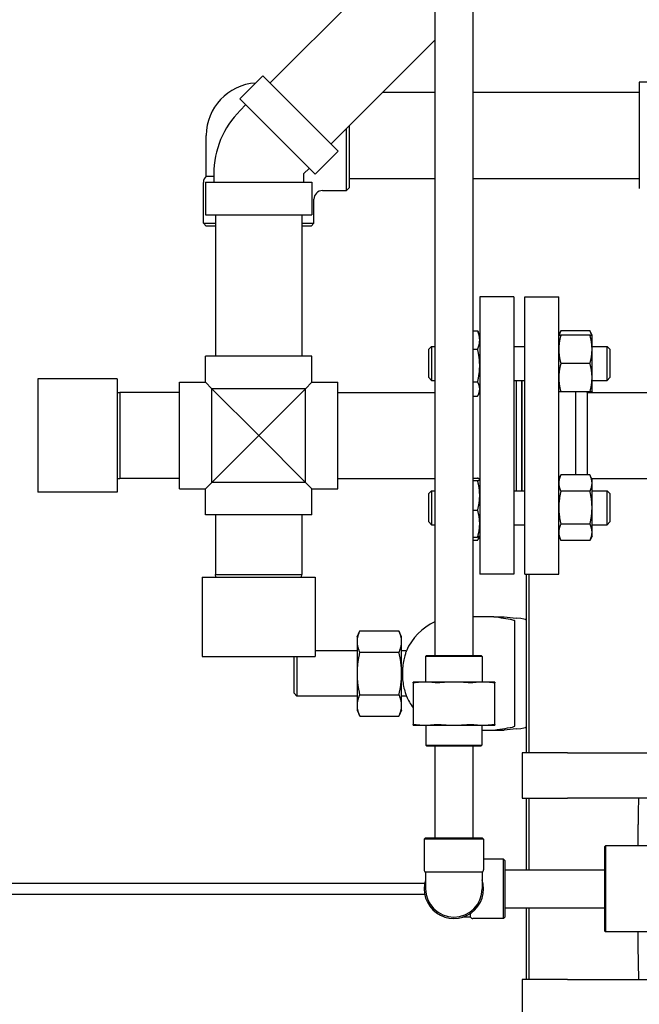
# Model space of a CAD drawing. Header units: inches. Extents: x 24 to 1128, y -58 to 748.
# Tile 325 of 656: x 468 to 482, y 584 to 606. Entities that reach past the tile are written whole.
import ezdxf

# ---------------------------------------------------------------- set-up
doc = ezdxf.new("R2010")
doc.units = ezdxf.units.IN
doc.header["$LTSCALE"] = 32
doc.header["$MEASUREMENT"] = 0
doc.layers.add('Dimension (ANSI)', color=7, linetype='Continuous', lineweight=25)
doc.layers.add('Visible (ANSI)', color=7, linetype='Continuous', lineweight=30)
doc.styles.add('Note Text (ANSI)', font='tahoma.ttf')
doc.dimstyles.new('SB Fraction-16 (ANSI)', dxfattribs={"dimscale": 32, "dimtxt": 0.125, "dimasz": 0.098425, "dimexe": 0.125, "dimexo": 0.0625, "dimgap": 0.031496, "dimtad": 0, "dimtih": 1, "dimtoh": 1, "dimdec": 4, "dimrnd": 1e-08, "dimzin": 0, "dimdsep": 46, "dimlunit": 5, "dimtxsty": 'Note Text (ANSI)', "dimcen": 0.09, "dimdle": 0.393701, "dimclrd": 256, "dimclre": 256, "dimclrt": 256, "dimadec": 0, "dimazin": 3, "dimtfac": 0.96, "dimtofl": 0, "dimtmove": 0, "dimatfit": 3, "dimfxl": 1, "dimfrac": 2, "dimtolj": 1, "dimtzin": 12, "dimlwd": -1, "dimlwe": -1, "dimarcsym": 0})

# ---------------------------------------------------------------- blocks, each defined once
blk = doc.blocks.new('*D19')
at = {"layer": 'Defpoints', "color": 0, "transparency": 16777216}
for p in [(494.281, 695.44), (330.501, 563.44), (494.281, 563.44)]:
    blk.add_point(p, dxfattribs=at)
at = {"layer": 'Dimension (ANSI)', "transparency": 16777216}
for p, q in [((492.281, 695.44), (326.501, 695.44)), ((330.501, 692.29), (330.501, 632.531)), ((330.501, 566.589), (330.501, 626.349)), ((492.281, 563.44), (326.501, 563.44))]:
    blk.add_line(p, q, dxfattribs=at)
for points in [[(329.976, 692.29), (331.026, 692.29), (330.501, 695.44)], [(329.976, 566.589), (331.026, 566.589), (330.501, 563.44)]]:
    blk.add_solid(points, dxfattribs=at)
at = {"layer": 'Dimension (ANSI)', "transparency": 16777216, "insert": (326.421, 631.523), "char_height": 4, "attachment_point": 1, "style": 'Note Text (ANSI)'}
blk.add_mtext('\\A1;132', dxfattribs=at)

msp = doc.modelspace()

# ---------------------------------------------------------------- linework, layer by layer
at = {"layer": 'Visible (ANSI)'}
for p, q in [((473.59689, 604.47284), (477.02573, 607.90168)), ((477.23033, 606.75428), (477.23033, 591.83478)), ((478.07033, 606.75428), (478.07033, 591.83478)), ((474.94039, 603.12934), (477.23033, 605.41928)), ((472.92973, 604.12459), (473.43744, 604.63229)), ((475.09984, 602.96989), (473.43744, 604.63229)), ((481.74189, 604.49028), (481.74189, 602.13928)), ((482.45989, 604.49028), (481.74189, 604.49028)), ((476.07583, 604.26478), (477.23033, 604.26478)), ((478.07033, 604.26478), (481.74189, 604.26478)), ((474.59214, 602.46218), (472.92973, 604.12459)), ((472.93226, 603.86478), (473.0609, 603.99342)), ((475.27983, 602.09603), (475.27983, 603.46878)), ((475.34233, 603.53128), (475.34233, 602.15853)), ((472.18608, 602.41703), (472.18608, 603.31478)), ((474.59214, 602.46218), (475.09984, 602.96989)), ((474.33233, 602.46471), (474.46097, 602.59335)), ((472.18608, 602.41703), (472.35233, 602.41703)), ((472.35233, 602.46471), (472.35233, 602.28278)), ((474.33233, 602.46471), (474.33233, 602.28278)), ((475.34233, 602.36478), (477.23033, 602.36478)), ((478.07033, 602.36478), (481.74189, 602.36478)), ((472.12358, 601.37728), (472.12358, 602.27728)), ((472.16683, 602.28278), (474.51783, 602.28278)), ((472.16683, 602.28278), (472.16683, 601.56478)), ((474.51783, 602.28278), (474.51783, 601.56478)), ((474.74858, 602.09603), (475.27983, 602.09603)), ((475.34233, 602.15853), (475.27983, 602.09603)), ((474.56108, 601.37728), (474.56108, 601.90853)), ((472.16683, 601.56478), (474.51783, 601.56478)), ((472.39233, 601.56478), (472.39233, 598.43978)), ((474.29233, 601.56478), (474.29233, 598.43978)), ((472.12358, 601.37728), (472.39233, 601.37728)), ((472.18608, 601.31478), (472.12358, 601.37728)), ((472.39233, 601.31478), (472.18608, 601.31478)), ((474.29233, 601.37728), (474.56108, 601.37728)), ((474.49858, 601.31478), (474.29233, 601.31478)), ((474.49858, 601.31478), (474.56108, 601.37728)), ((478.21983, 599.74978), (478.21983, 593.62978)), ((478.96983, 599.74978), (478.21983, 599.74978)), ((478.96983, 599.74978), (478.96983, 593.62978)), ((479.21483, 593.62978), (479.21483, 599.74978)), ((479.21483, 599.74978), (479.96483, 599.74978)), ((479.96483, 593.62978), (479.96483, 599.74978)), ((478.07033, 599.00044), (478.17474, 599.00044)), ((478.21983, 598.90577), (478.1878, 598.97446)), ((479.96483, 598.90577), (480.00992, 599.00246)), ((480.65374, 599.00246), (480.00992, 599.00246)), ((480.65374, 598.90577), (480.00992, 598.90577)), ((480.69883, 598.90577), (480.65374, 599.00246)), ((480.69883, 598.59327), (480.69883, 598.90577)), ((477.09483, 598.59327), (477.15733, 598.65577)), ((477.15733, 598.65577), (477.15733, 597.90577)), ((477.15733, 598.65577), (477.23033, 598.65577)), ((478.96983, 598.65577), (479.21483, 598.65577)), ((480.69883, 598.65577), (481.03233, 598.65577)), ((481.03233, 597.90577), (481.03233, 598.65577)), ((481.09483, 598.59327), (481.03233, 598.65577)), ((474.51783, 598.43978), (472.16683, 598.43978)), ((472.16683, 597.86528), (472.16683, 598.43978)), ((474.51783, 597.86528), (474.51783, 598.43978)), ((477.09483, 597.96827), (477.09483, 598.59327)), ((478.07033, 598.59389), (478.17474, 598.59389)), ((480.69883, 597.96827), (480.69883, 598.59327)), ((481.09483, 598.59327), (481.09483, 597.96827)), ((480.65374, 598.28077), (480.00992, 598.28077)), ((477.09483, 597.96827), (477.15733, 597.90577)), ((480.69883, 597.65577), (480.69883, 597.96827)), ((481.09483, 597.96827), (481.03233, 597.90577)), ((468.46733, 597.93978), (468.46733, 595.43978)), ((470.21733, 597.93978), (468.46733, 597.93978)), ((470.21733, 597.93978), (470.21733, 595.43978)), ((471.59233, 595.51428), (471.59233, 597.86528)), ((471.59233, 597.86528), (472.16683, 597.86528)), ((472.16683, 597.86528), (472.31033, 597.72178)), ((474.37433, 597.72178), (474.51783, 597.86528)), ((474.51783, 597.86528), (475.09233, 597.86528)), ((475.09233, 595.51428), (475.09233, 597.86528)), ((477.15733, 597.90577), (477.23033, 597.90577)), ((478.07033, 597.87422), (478.17474, 597.87422)), ((478.96983, 597.90577), (479.21483, 597.90577)), ((479.02983, 595.47379), (479.02983, 597.90577)), ((479.14983, 595.47379), (479.14983, 597.90577)), ((479.15483, 595.47379), (479.15483, 597.90577)), ((480.69883, 597.90577), (481.03233, 597.90577)), ((470.21733, 597.63814), (470.27983, 597.63978)), ((470.27983, 597.63978), (470.27983, 595.73978)), ((471.59233, 597.63978), (470.27983, 597.63978)), ((474.37433, 597.72178), (472.31033, 597.72178)), ((472.31033, 597.72178), (473.34233, 596.68978)), ((472.31033, 595.65778), (472.31033, 597.72178)), ((473.34233, 596.68978), (474.37433, 597.72178)), ((474.37433, 595.65778), (474.37433, 597.72178)), ((475.09233, 597.63978), (477.23033, 597.63978)), ((478.07033, 597.5611), (478.17474, 597.5611)), ((478.21983, 597.65577), (478.1878, 597.58708)), ((480.65374, 597.65577), (480.00992, 597.65577)), ((480.34483, 595.82048), (480.34483, 597.65577)), ((480.59483, 597.63978), (480.57884, 597.65577)), ((480.59483, 597.63978), (482.59233, 597.63978)), ((480.59483, 597.63978), (480.59483, 596.68978)), ((480.69883, 597.65577), (480.69137, 597.63978)), ((473.34233, 596.68978), (472.31033, 595.65778)), ((474.37433, 595.65778), (473.34233, 596.68978)), ((480.59483, 596.68978), (480.59483, 595.82048)), ((479.96483, 595.72379), (480.00992, 595.82048)), ((480.65374, 595.82048), (480.00992, 595.82048)), ((480.69883, 595.72379), (480.65374, 595.82048)), ((470.21733, 595.74142), (470.27983, 595.73978)), ((471.59233, 595.73978), (470.27983, 595.73978)), ((472.31033, 595.65778), (472.16683, 595.51428)), ((474.37433, 595.65778), (472.31033, 595.65778)), ((474.51783, 595.51428), (474.37433, 595.65778)), ((475.09233, 595.73978), (477.23033, 595.73978)), ((478.07033, 595.74901), (478.17474, 595.74901)), ((478.07033, 595.69507), (478.17474, 595.69507)), ((478.21983, 595.72379), (478.21901, 595.72554)), ((480.69137, 595.73978), (482.59233, 595.73978)), ((480.69883, 595.64006), (480.69883, 595.72379)), ((480.69883, 595.09879), (480.69883, 595.64006)), ((470.21733, 595.43978), (468.46733, 595.43978)), ((471.59233, 595.51428), (472.16683, 595.51428)), ((472.16683, 594.93978), (472.16683, 595.51428)), ((474.51783, 594.93978), (474.51783, 595.51428)), ((474.51783, 595.51428), (475.09233, 595.51428)), ((477.09483, 595.41129), (477.15733, 595.47379)), ((477.09483, 594.78629), (477.09483, 595.41129)), ((477.15733, 595.47379), (477.15733, 594.72379)), ((477.15733, 595.47379), (477.23033, 595.47379)), ((478.96983, 595.47379), (479.21483, 595.47379)), ((480.65374, 595.45963), (480.00992, 595.45963)), ((480.69883, 595.47379), (481.03233, 595.47379)), ((481.03233, 594.72379), (481.03233, 595.47379)), ((481.09483, 595.41129), (481.03233, 595.47379)), ((481.09483, 595.41129), (481.09483, 594.78629)), ((474.51783, 594.93978), (472.16683, 594.93978)), ((472.39233, 594.93978), (472.39233, 593.62728)), ((474.29233, 594.93978), (474.29233, 593.62728)), ((478.07033, 595.04485), (478.17474, 595.04485)), ((480.69883, 594.55752), (480.69883, 595.09879)), ((477.09483, 594.78629), (477.15733, 594.72379)), ((477.15733, 594.72379), (477.23033, 594.72379)), ((478.96983, 594.72379), (479.21483, 594.72379)), ((480.65374, 594.73795), (480.00992, 594.73795)), ((480.69883, 594.72379), (481.03233, 594.72379)), ((481.09483, 594.78629), (481.03233, 594.72379)), ((480.69883, 594.47379), (480.69883, 594.55752)), ((478.07033, 594.44857), (478.17474, 594.44857)), ((478.07033, 594.37912), (478.17474, 594.37912)), ((478.21901, 594.47204), (478.1878, 594.4051)), ((478.21983, 594.47379), (478.21901, 594.47204)), ((479.96483, 594.47379), (480.00992, 594.3771)), ((480.65374, 594.3771), (480.00992, 594.3771)), ((480.69883, 594.47379), (480.65374, 594.3771)), ((472.39233, 593.62728), (474.29233, 593.62728)), ((472.39397, 593.56478), (472.39233, 593.62728)), ((474.29069, 593.56478), (474.29233, 593.62728)), ((478.96983, 593.62978), (478.21983, 593.62978)), ((479.21483, 593.62978), (479.96483, 593.62978)), ((479.24679, 593.62972), (479.24679, 589.68978)), ((479.30929, 589.68978), (479.30929, 593.62972)), ((472.09233, 593.56478), (474.59233, 593.56478)), ((472.09233, 593.56478), (472.09233, 591.81478)), ((474.59233, 593.56478), (474.59233, 591.81478)), ((478.53372, 592.68978), (478.07032, 592.68978)), ((478.53372, 592.68978), (478.76004, 592.68978)), ((478.99679, 592.25277), (478.99679, 592.59273)), ((475.51279, 592.25228), (475.5714, 592.37797)), ((475.5714, 592.37797), (476.43817, 592.37797)), ((476.49679, 592.25228), (476.43817, 592.37797)), ((475.51279, 592.25228), (475.51279, 592.14343)), ((475.51279, 592.14343), (475.51279, 591.43978)), ((476.49679, 592.14343), (476.49679, 592.25228)), ((476.49679, 591.43978), (476.49679, 592.14343)), ((478.99679, 590.62679), (478.99679, 592.25277)), ((475.51279, 591.93978), (474.59233, 591.93978)), ((475.5714, 591.90888), (476.43817, 591.90888)), ((476.60114, 591.93978), (476.49679, 591.93978)), ((472.09233, 591.81478), (474.59233, 591.81478)), ((474.12179, 591.00228), (474.12179, 591.81478)), ((474.18429, 591.81478), (474.18429, 590.93978)), ((477.04616, 591.83478), (477.02533, 591.81395)), ((478.27533, 591.81395), (477.02533, 591.81395)), ((477.02533, 591.81395), (477.02533, 591.25128)), ((477.04616, 591.83478), (478.2545, 591.83478)), ((478.2545, 591.83478), (478.27533, 591.81395)), ((478.27533, 591.81395), (478.27533, 591.25128)), ((475.51279, 591.43978), (475.51279, 590.73613)), ((476.49679, 590.73613), (476.49679, 591.43978)), ((477.01393, 591.25128), (476.75033, 591.25128)), ((476.75033, 591.2364), (476.75033, 590.31366)), ((477.65033, 591.25128), (477.01393, 591.25128)), ((478.28673, 591.25128), (477.65033, 591.25128)), ((478.55033, 591.25128), (478.28673, 591.25128)), ((478.55033, 590.31366), (478.55033, 591.2364)), ((474.12179, 591.00228), (474.18429, 590.93978)), ((475.51279, 590.93978), (474.18429, 590.93978)), ((475.5714, 590.97068), (476.43817, 590.97068)), ((476.60114, 590.93978), (476.49679, 590.93978)), ((475.51279, 590.73613), (475.51279, 590.62728)), ((475.51279, 590.62728), (475.5714, 590.50159)), ((476.49679, 590.62728), (476.43817, 590.50159)), ((476.49679, 590.62728), (476.49679, 590.73613)), ((478.99679, 590.28683), (478.99679, 590.62679)), ((475.5714, 590.50159), (476.43817, 590.50159)), ((476.75033, 590.29878), (477.01393, 590.29878)), ((477.01393, 590.29878), (477.65033, 590.29878)), ((477.03158, 590.29878), (477.03158, 589.85561)), ((477.65033, 590.29878), (478.28673, 590.29878)), ((478.26908, 590.29878), (478.26908, 589.85561)), ((478.26908, 590.18978), (478.53372, 590.18978)), ((478.28673, 590.29878), (478.55033, 590.29878)), ((478.53372, 590.18978), (478.76004, 590.18978)), ((477.03158, 589.85561), (478.26908, 589.85561)), ((477.05241, 589.83478), (477.03158, 589.85561)), ((478.24825, 589.83478), (477.05241, 589.83478)), ((477.23033, 589.83478), (477.23033, 587.81478)), ((478.07033, 589.83478), (478.07033, 587.81478)), ((478.24825, 589.83478), (478.26908, 589.85561)), ((480.15563, 589.68978), (479.15563, 589.68978)), ((479.15563, 589.68978), (479.15563, 588.68978)), ((480.15563, 589.68978), (490.15563, 589.68978)), ((479.15563, 588.68978), (480.15563, 588.68978)), ((479.24679, 588.68976), (479.24679, 587.10978)), ((479.30929, 587.10978), (479.30929, 588.68976)), ((490.15563, 588.68978), (480.15563, 588.68978)), ((477.02533, 587.81478), (476.99408, 587.78353)), ((478.30658, 587.78353), (476.99408, 587.78353)), ((476.99408, 587.78353), (476.99408, 587.10928)), ((477.02533, 587.81478), (478.27533, 587.81478)), ((478.27533, 587.81478), (478.30658, 587.78353)), ((478.30658, 587.78353), (478.30658, 587.10928)), ((480.97974, 587.62415), (480.99536, 587.63978)), ((480.97974, 585.7554), (480.97974, 587.62415)), ((480.99536, 587.63978), (480.99536, 585.73978)), ((483.12164, 587.63978), (480.99536, 587.63978)), ((478.74408, 587.34603), (478.30658, 587.34603)), ((478.74408, 586.03353), (478.74408, 587.34603)), ((478.77533, 587.31478), (478.74408, 587.34603)), ((478.77533, 587.31478), (478.77533, 586.06478)), ((478.77533, 587.10978), (480.97974, 587.10978)), ((478.27533, 587.05515), (477.02533, 587.05515)), ((477.02533, 587.05515), (477.02533, 586.68978)), ((478.27533, 587.05515), (478.27533, 586.68978)), ((451.96813, 586.81478), (477.0061, 586.81478)), ((477.0061, 586.56478), (451.96813, 586.56478)), ((478.77533, 586.26978), (480.97974, 586.26978)), ((479.24679, 586.26979), (479.24679, 584.68979)), ((479.30929, 584.68979), (479.30929, 586.26979)), ((478.0157, 586.06478), (477.85043, 586.06478)), ((478.0157, 586.06478), (478.0157, 586.13955)), ((478.74408, 586.03353), (478.06983, 586.03353)), ((478.77533, 586.06478), (478.74408, 586.03353)), ((480.97974, 585.7554), (480.99536, 585.73978)), ((483.12164, 585.73978), (480.99536, 585.73978)), ((480.15563, 584.68978), (479.15563, 584.68978)), ((479.15563, 584.68978), (479.15563, 583.68978)), ((480.15563, 584.68978), (490.15563, 584.68978))]:
    msp.add_line(p, q, dxfattribs=at)
for centre, radius, start, end in [((473.34233, 603.31478), 1.15625, 93.379962, 180), ((474.33233, 602.46471), 1.98, 135, 180), ((472.31108, 602.27728), 0.1875, 131.810315, 180), ((474.74858, 601.90853), 0.1875, 90, 180), ((477.74679, 591.43978), 1.25, 114.403737, 156.421822), ((477.74679, 591.43978), 1.25, 203.578178, 217.139886), ((477.05658, 587.10928), 0.0625, 180, 240), ((478.24408, 587.10928), 0.0625, 300, 0), ((477.65033, 586.68978), 0.65625, 162.24721, 17.75279), ((477.65033, 586.68978), 0.625, 180, 0), ((478.06983, 586.09603), 0.0625, 210, 270)]:
    msp.add_arc(centre, radius, start, end, dxfattribs=at)
for centre, major_axis, start_param, end_param in [((487.64679, 592.86968), (-9.65, 0), 0.40039701, 0.46748636), ((477.24679, 592.61858), (2, 0), 0, 0.46748636), ((487.64679, 590.00988), (9.65, 0), 2.67410629, 2.74119564), ((477.24679, 590.26098), (-2, 0), 2.67410629, 3.14159265)]:
    msp.add_ellipse(centre, major_axis=major_axis, ratio=0.04782887, start_param=start_param, end_param=end_param, dxfattribs=at)
for points, weights in [([(478.17474, 599.00044), (478.18186, 598.98719), (478.1878, 598.97446)], [1, 1.00580630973, 1.00983612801]), ([(478.21983, 598.79716), (478.21983, 598.8915), (478.17474, 599.00044)], [1, 1.0379548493, 1]), ([(479.96483, 598.90577), (479.96483, 598.90577), (480.00992, 598.90577)], [1, 1.0379548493, 1]), ([(480.00992, 598.90577), (479.96483, 598.7383), (479.96483, 598.59327)], [1, 1.0379548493, 1]), ([(480.00992, 599.00246), (479.98614, 598.95148), (479.97511, 598.90577)], [1, 1.01965956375, 1.01895290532]), ([(480.68855, 598.90577), (480.67752, 598.95148), (480.65374, 599.00246)], [1.01895290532, 1.01965956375, 1]), ([(480.69883, 598.59327), (480.69883, 598.7383), (480.65374, 598.90577)], [1, 1.0379548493, 1]), ([(480.65374, 598.90577), (480.69883, 598.90577), (480.69883, 598.90577)], [1, 1.0379548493, 1]), ([(478.17474, 598.59389), (478.21983, 598.70282), (478.21983, 598.79716)], [1, 1.0379548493, 1]), ([(478.21983, 598.23405), (478.21983, 598.40105), (478.17474, 598.59389)], [1, 1.0379548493, 1]), ([(479.96483, 598.59327), (479.96483, 598.44824), (480.00992, 598.28077)], [1, 1.0379548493, 1]), ([(480.65374, 598.28077), (480.69883, 598.44824), (480.69883, 598.59327)], [1, 1.0379548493, 1]), ([(478.17474, 597.87422), (478.21983, 598.06705), (478.21983, 598.23405)], [1, 1.0379548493, 1]), ([(480.00992, 598.28077), (479.96483, 598.1133), (479.96483, 597.96827)], [1, 1.0379548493, 1]), ([(480.69883, 597.96827), (480.69883, 598.1133), (480.65374, 598.28077)], [1, 1.0379548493, 1]), ([(479.96483, 597.96827), (479.96483, 597.82324), (480.00992, 597.65577)], [1, 1.0379548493, 1]), ([(480.65374, 597.65577), (480.69883, 597.82324), (480.69883, 597.96827)], [1, 1.0379548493, 1]), ([(478.21983, 597.71766), (478.21983, 597.79032), (478.17474, 597.87422)], [1, 1.0379548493, 1]), ([(478.17474, 597.5611), (478.21983, 597.645), (478.21983, 597.71766)], [1, 1.0379548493, 1]), ([(480.00992, 597.65577), (479.96483, 597.65577), (479.96483, 597.65577)], [1, 1.0379548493, 1]), ([(480.69883, 597.65577), (480.69883, 597.65577), (480.65374, 597.65577)], [1, 1.0379548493, 1]), ([(480.68435, 597.63978), (480.68663, 597.64783), (480.68855, 597.65577)], [1.01858442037, 1.01907558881, 1.01895290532]), ([(480.00992, 595.82048), (479.96483, 595.72379), (479.96483, 595.64006)], [1, 1.0379548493, 1]), ([(480.69883, 595.64006), (480.69883, 595.72379), (480.65374, 595.82048)], [1, 1.0379548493, 1]), ([(478.21983, 595.72204), (478.21983, 595.73456), (478.17474, 595.74901)], [1, 1.0379548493, 1]), ([(478.17474, 595.69507), (478.21983, 595.70952), (478.21983, 595.72204)], [1, 1.0379548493, 1]), ([(478.21983, 595.36996), (478.21983, 595.52084), (478.17474, 595.69507)], [1, 1.0379548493, 1]), ([(479.96483, 595.64006), (479.96483, 595.55632), (480.00992, 595.45963)], [1, 1.0379548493, 1]), ([(480.65374, 595.45963), (480.69883, 595.55632), (480.69883, 595.64006)], [1, 1.0379548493, 1]), ([(478.17474, 595.04485), (478.21983, 595.21907), (478.21983, 595.36996)], [1, 1.0379548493, 1]), ([(480.00992, 595.45963), (479.96483, 595.26626), (479.96483, 595.09879)], [1, 1.0379548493, 1]), ([(480.69883, 595.09879), (480.69883, 595.26626), (480.65374, 595.45963)], [1, 1.0379548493, 1]), ([(478.21983, 594.74671), (478.21983, 594.88507), (478.17474, 595.04485)], [1, 1.0379548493, 1]), ([(479.96483, 595.09879), (479.96483, 594.93132), (480.00992, 594.73795)], [1, 1.0379548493, 1]), ([(480.65374, 594.73795), (480.69883, 594.93132), (480.69883, 595.09879)], [1, 1.0379548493, 1]), ([(478.17474, 594.44857), (478.21983, 594.60834), (478.21983, 594.74671)], [1, 1.0379548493, 1]), ([(480.00992, 594.73795), (479.96483, 594.64126), (479.96483, 594.55752)], [1, 1.0379548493, 1]), ([(480.69883, 594.55752), (480.69883, 594.64126), (480.65374, 594.73795)], [1, 1.0379548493, 1]), ([(479.96483, 594.55752), (479.96483, 594.47379), (480.00992, 594.3771)], [1, 1.0379548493, 1]), ([(480.65374, 594.3771), (480.69883, 594.47379), (480.69883, 594.55752)], [1, 1.0379548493, 1]), ([(478.21901, 594.47204), (478.21393, 594.46113), (478.17474, 594.44857)], [1.00887854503, 1.03282122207, 1]), ([(478.17474, 594.37912), (478.19852, 594.42336), (478.20955, 594.46302)], [1, 1.01965956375, 1.01895290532]), ([(475.5714, 592.37797), (475.51279, 592.25228), (475.51279, 592.14343)], [1, 1.0379548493, 1]), ([(476.49679, 592.14343), (476.49679, 592.25228), (476.43817, 592.37797)], [1, 1.0379548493, 1]), ([(475.51279, 592.14343), (475.51279, 592.03457), (475.5714, 591.90888)], [1, 1.0379548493, 1]), ([(476.43817, 591.90888), (476.49679, 592.03457), (476.49679, 592.14343)], [1, 1.0379548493, 1]), ([(475.5714, 591.90888), (475.51279, 591.65749), (475.51279, 591.43978)], [1, 1.0379548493, 1]), ([(476.49679, 591.43978), (476.49679, 591.65749), (476.43817, 591.90888)], [1, 1.0379548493, 1]), ([(475.51279, 591.43978), (475.51279, 591.22207), (475.5714, 590.97068)], [1, 1.0379548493, 1]), ([(476.43817, 590.97068), (476.49679, 591.22207), (476.49679, 591.43978)], [1, 1.0379548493, 1]), ([(476.75033, 591.2364), (476.75033, 591.25128), (476.75033, 591.25128)], [1.06851824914, 1.04951712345, 1]), ([(477.01393, 591.25128), (476.90384, 591.25128), (476.78694, 591.2364)], [1, 1.04951712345, 1.06851824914]), ([(477.24093, 591.2364), (477.12403, 591.25128), (477.01393, 591.25128)], [1.06851824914, 1.04951712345, 1]), ([(477.65033, 591.25128), (477.49463, 591.25128), (477.32932, 591.2364)], [1, 1.04951712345, 1.06851824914]), ([(477.97135, 591.2364), (477.80603, 591.25128), (477.65033, 591.25128)], [1.06851824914, 1.04951712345, 1]), ([(478.28673, 591.25128), (478.17663, 591.25128), (478.05973, 591.2364)], [1, 1.04951712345, 1.06851824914]), ([(478.51372, 591.2364), (478.39683, 591.25128), (478.28673, 591.25128)], [1.06851824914, 1.04951712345, 1]), ([(478.55033, 591.25128), (478.55033, 591.25128), (478.55033, 591.2364)], [1, 1.04951712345, 1.06851824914]), ([(475.5714, 590.97068), (475.51279, 590.84499), (475.51279, 590.73613)], [1, 1.0379548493, 1]), ([(476.49679, 590.73613), (476.49679, 590.84499), (476.43817, 590.97068)], [1, 1.0379548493, 1]), ([(475.51279, 590.73613), (475.51279, 590.62728), (475.5714, 590.50159)], [1, 1.0379548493, 1]), ([(476.43817, 590.50159), (476.49679, 590.62728), (476.49679, 590.73613)], [1, 1.0379548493, 1]), ([(476.75033, 590.29878), (476.75033, 590.29878), (476.75033, 590.31366)], [1, 1.04951712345, 1.06851824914]), ([(476.78694, 590.31366), (476.90384, 590.29878), (477.01393, 590.29878)], [1.06851824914, 1.04951712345, 1]), ([(477.01393, 590.29878), (477.12403, 590.29878), (477.24093, 590.31366)], [1, 1.04951712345, 1.06851824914]), ([(477.32932, 590.31366), (477.49463, 590.29878), (477.65033, 590.29878)], [1.06851824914, 1.04951712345, 1]), ([(477.65033, 590.29878), (477.80603, 590.29878), (477.97135, 590.31366)], [1, 1.04951712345, 1.06851824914]), ([(478.05973, 590.31366), (478.17663, 590.29878), (478.28673, 590.29878)], [1.06851824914, 1.04951712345, 1]), ([(478.28673, 590.29878), (478.39683, 590.29878), (478.51372, 590.31366)], [1, 1.04951712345, 1.06851824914]), ([(478.55033, 590.31366), (478.55033, 590.29878), (478.55033, 590.29878)], [1.06851824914, 1.04951712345, 1])]:
    msp.add_rational_spline(points, weights, degree=2, dxfattribs=at)
for points, knots in [([(478.99493, 592.60124), (478.98825, 592.6088), (478.9641, 592.61636), (478.83781, 592.64463), (478.66292, 592.66664), (478.53372, 592.68978)], [0.22095062, 0.22095062, 0.22095062, 0.22095062, 1.4278888, 1.4278888, 4.83429221, 4.83429221, 4.83429221, 4.83429221]), ([(476.60114, 591.93978), (476.60114, 591.93978), (476.59856, 591.93298), (476.58867, 591.90506), (476.58104, 591.88281), (476.56306, 591.82253), (476.55267, 591.78358), (476.5337, 591.69252), (476.52532, 591.64059), (476.51716, 591.5579), (476.51519, 591.53012), (476.51316, 591.48186), (476.51272, 591.46164), (476.51268, 591.42155), (476.51306, 591.40173), (476.51489, 591.35476), (476.51669, 591.32786), (476.52403, 591.24965), (476.53145, 591.20078), (476.55057, 591.10352), (476.5627, 591.05795), (476.58404, 590.98701), (476.59301, 590.96206), (476.59994, 590.94297), (476.60111, 590.93977), (476.60111, 590.93977)], [-8.06285876, -8.06285876, -8.06285876, -8.06285876, -7.69970356, -7.69970356, -7.3009728, -7.3009728, -6.86791992, -6.86791992, -6.42313067, -6.42313067, -6.20646758, -6.20646758, -6.05214122, -6.05214122, -5.9009195, -5.9009195, -5.6915643, -5.6915643, -5.27828854, -5.27828854, -4.78026163, -4.78026163, -4.28262045, -4.28262045, -4.03199162, -4.03199162, -4.03199162, -4.03199162]), ([(476.78694, 591.2364), (476.7752, 591.2349), (476.76591, 591.23417), (476.75379, 591.23417), (476.75033, 591.2349), (476.75033, 591.2364)], [1.292675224, 1.292675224, 1.292675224, 1.292675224, 1.413350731, 1.413350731, 1.534026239, 1.534026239, 1.534026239, 1.534026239]), ([(477.32932, 591.2364), (477.31271, 591.2349), (477.29611, 591.23417), (477.26685, 591.23417), (477.25267, 591.2349), (477.24093, 591.2364)], [1.292675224, 1.292675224, 1.292675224, 1.292675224, 1.413350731, 1.413350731, 1.534026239, 1.534026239, 1.534026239, 1.534026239]), ([(478.05973, 591.2364), (478.048, 591.2349), (478.03381, 591.23417), (478.00455, 591.23417), (477.98795, 591.2349), (477.97135, 591.2364)], [1.292675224, 1.292675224, 1.292675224, 1.292675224, 1.413350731, 1.413350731, 1.534026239, 1.534026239, 1.534026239, 1.534026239]), ([(478.55033, 591.2364), (478.55033, 591.2349), (478.54688, 591.23417), (478.53476, 591.23417), (478.52546, 591.2349), (478.51372, 591.2364)], [0.414702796, 0.414702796, 0.414702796, 0.414702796, 0.535378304, 0.535378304, 0.656053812, 0.656053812, 0.656053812, 0.656053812]), ([(476.75033, 590.31366), (476.75033, 590.31516), (476.75379, 590.31589), (476.76591, 590.31589), (476.7752, 590.31516), (476.78694, 590.31366)], [0.414702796, 0.414702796, 0.414702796, 0.414702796, 0.535378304, 0.535378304, 0.656053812, 0.656053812, 0.656053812, 0.656053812]), ([(477.24093, 590.31366), (477.25267, 590.31516), (477.26685, 590.31589), (477.29611, 590.31589), (477.31271, 590.31516), (477.32932, 590.31366)], [0.414702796, 0.414702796, 0.414702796, 0.414702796, 0.535378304, 0.535378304, 0.656053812, 0.656053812, 0.656053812, 0.656053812]), ([(477.97135, 590.31366), (477.98795, 590.31516), (478.00455, 590.31589), (478.03381, 590.31589), (478.048, 590.31516), (478.05973, 590.31366)], [0.414702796, 0.414702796, 0.414702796, 0.414702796, 0.535378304, 0.535378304, 0.656053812, 0.656053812, 0.656053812, 0.656053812]), ([(478.51372, 590.31366), (478.52546, 590.31516), (478.53476, 590.31589), (478.54688, 590.31589), (478.55033, 590.31516), (478.55033, 590.31366)], [1.292675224, 1.292675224, 1.292675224, 1.292675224, 1.413350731, 1.413350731, 1.534026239, 1.534026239, 1.534026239, 1.534026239]), ([(478.53372, 590.18978), (478.55538, 590.19366), (478.57839, 590.19752), (478.67992, 590.21392), (478.76443, 590.22605), (478.91735, 590.25149), (478.9832, 590.26504), (478.99493, 590.27832)], [17.24883005, 17.24883005, 17.24883005, 17.24883005, 17.85490991, 17.85490991, 19.83059007, 19.83059007, 22.11128903, 22.11128903, 22.11128903, 22.11128903]), ([(481.72378, 588.68978), (481.72198, 588.60608), (481.72029, 588.52222), (481.71871, 588.43823), (481.71862, 588.43345), (481.71853, 588.42868), (481.71844, 588.42391), (481.7165, 588.31973), (481.71473, 588.21535), (481.71313, 588.11081), (481.71307, 588.10691), (481.71301, 588.10301), (481.71295, 588.0991), (481.71274, 588.08507), (481.71253, 588.07104), (481.71232, 588.057), (481.71028, 587.91818), (481.70855, 587.77908), (481.70713, 587.63978)], [0.9293619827, 0.9293619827, 0.9293619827, 0.9293619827, 0.9337940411, 0.9337940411, 0.9337940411, 0.9340458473, 0.9340458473, 0.9340458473, 0.9395419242, 0.9395419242, 0.9395419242, 0.9397471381, 0.9397471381, 0.9397471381, 0.9404848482, 0.9404848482, 0.9404848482, 0.9477801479, 0.9477801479, 0.9477801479, 0.9477801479]), ([(481.70713, 585.73978), (481.70811, 585.64348), (481.70924, 585.54729), (481.71052, 585.45126), (481.71057, 585.44783), (481.71061, 585.4444), (481.71066, 585.44097), (481.71209, 585.3345), (481.7137, 585.22816), (481.71549, 585.12201), (481.71556, 585.11767), (481.71563, 585.11334), (481.71571, 585.109), (481.71809, 584.96887), (481.72078, 584.82909), (481.72378, 584.68978)], [0.9808146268, 0.9808146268, 0.9808146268, 0.9808146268, 0.9858494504, 0.9858494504, 0.9858494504, 0.9860292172, 0.9860292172, 0.9860292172, 0.9916117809, 0.9916117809, 0.9916117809, 0.9918398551, 0.9918398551, 0.9918398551, 0.9992105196, 0.9992105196, 0.9992105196, 0.9992105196])]:
    msp.add_open_spline(points, degree=3, knots=knots, dxfattribs=at)
for points in [[(478.99679, 592.59273), (478.99679, 592.59695), (478.99621, 592.59978), (478.99493, 592.60124)], [(478.99493, 590.27832), (478.9962, 590.27977), (478.99679, 590.28261), (478.99679, 590.28683)], [(478.01485, 586.14407), (478.0155, 586.14237), (478.0157, 586.14085), (478.0157, 586.13955)]]:
    msp.add_open_spline(points, degree=3, dxfattribs=at)

# ---------------------------------------------------------------- dimensions: what is measured, and where the dimension line sits
at = {"layer": 'Dimension (ANSI)'}
dim = msp.add_linear_dim(base=(330.50111, 563.43978), p1=(494.28063, 695.43978), p2=(494.28063, 563.43978), angle=90, dimstyle='SB Fraction-16 (ANSI)', override={"dimgap": 0.031496, "dimdec": 4, "dimtol": 0, "dimlim": 0, "dimtp": 0, "dimtm": 0, "dimtdec": 2, "dimatfit": 1}, dxfattribs=at)
dim.commit()
dim.dimension.update_dxf_attribs({"geometry": '*D19', "text_midpoint": (330.50111, 629.43978), "dimtype": 160})

doc.saveas('drawing.dxf')
